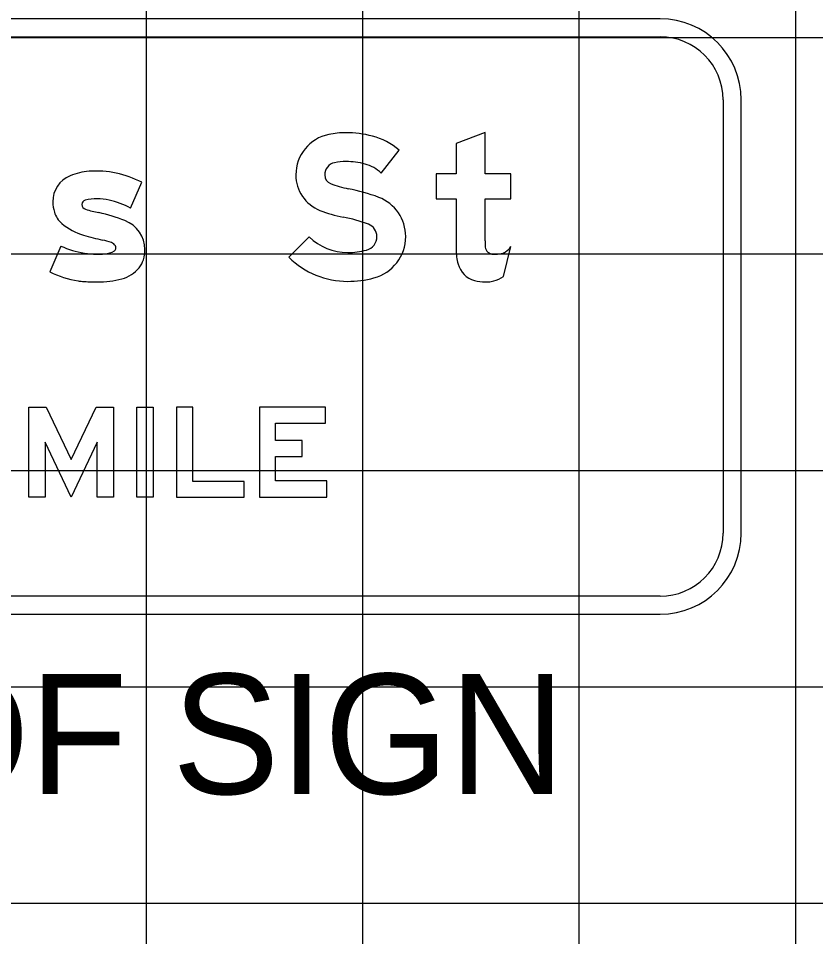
# Model space of a CAD drawing. Extents: x 2193008 to 2198143, y 1236112 to 1237864.
# Drawn here: x 2196715.52 to 2196722.89, y 1237164.74 to 1237173.22 of the extents above; entities that cross this region are included whole.
import ezdxf

# ---------------------------------------------------------------- set-up
doc = ezdxf.new("R2010")
doc.units = 0
for name, color, linetype in [('GSBWFILL', 7, 'Continuous'), ('GSCOLORFILL', 7, 'Continuous'), ('GSOUTLINE', 7, 'Continuous'), ('Level 55', 7, 'Continuous'), ('M-ROADS', 7, 'Continuous')]:
    doc.layers.add(name, color=color, linetype=linetype)

msp = doc.modelspace()

# ---------------------------------------------------------------- linework, layer by layer
at = {"layer": 'GSBWFILL'}
for p, q in [((2196716.5602, 1237171.4711), (2196716.6636, 1237171.7085)), ((2196715.9162, 1237171.1197), (2196715.8127, 1237170.8823)), ((2196720.005, 1237170.8387), (2196720.0751, 1237171.1145)), ((2196715.8127, 1237170.8823), (2196715.8127, 1237170.8823))]:
    msp.add_line(p, q, dxfattribs=at)
for points in [[(2196719.8354, 1237171.1669), (2196719.8354, 1237171.5565), (2196720.0751, 1237171.5565), (2196720.0751, 1237171.7863), (2196719.8354, 1237171.7863), (2196719.8354, 1237172.1692), (2196719.569, 1237172.0682), (2196719.569, 1237171.7863), (2196719.3825, 1237171.7863), (2196719.3825, 1237171.5565), (2196719.569, 1237171.5565), (2196719.569, 1237171.0864)], [(2196718.8764, 1237171.7943), (2196719.0411, 1237172.0046)], [(2196718.2114, 1237171.2054), (2196718.0238, 1237171.0162)]]:
    msp.add_lwpolyline(points, dxfattribs=at)
for points in [[(2196716.0108, 1237169.1483), (2196716.2407, 1237169.6318), (2196716.4021, 1237169.6318), (2196716.4021, 1237168.7993), (2196716.2522, 1237168.7993), (2196716.2522, 1237169.3071), (2196716.0108, 1237168.7993), (2196715.7694, 1237169.3071), (2196715.7694, 1237168.7993), (2196715.6195, 1237168.7993), (2196715.6195, 1237169.6318), (2196715.781, 1237169.6318)], [(2196716.6185, 1237168.7993), (2196716.6185, 1237169.6318), (2196716.7684, 1237169.6318), (2196716.7684, 1237168.7993)], [(2196717.6092, 1237168.7993), (2196717.6092, 1237168.945), (2196717.1347, 1237168.945), (2196717.1347, 1237169.6318), (2196716.9848, 1237169.6318), (2196716.9848, 1237168.7993)], [(2196718.3751, 1237168.9491), (2196717.9006, 1237168.9491), (2196717.9006, 1237169.1731), (2196718.1462, 1237169.1731), (2196718.1462, 1237169.3229), (2196717.9006, 1237169.3229), (2196717.9006, 1237169.4819), (2196718.3626, 1237169.4819), (2196718.3626, 1237169.6318), (2196717.7507, 1237169.6318), (2196717.7507, 1237168.7993), (2196718.3751, 1237168.7993)]]:
    msp.add_lwpolyline(points, close=True, dxfattribs=at)
for centre, radius, start, end in [((2196716.2162, 1237171.2564), 0.5558, 94.08966, 112.80409), ((2196716.2396, 1237170.8998), 0.9131, 62.33222, 93.96006), ((2196716.102, 1237171.5281), 0.2611, 112.80409, 180), ((2196716.2499, 1237171.0944), 0.4622, 90, 103.73705), ((2196716.2499, 1237171.1189), 0.4376, 75.32982, 90), ((2196716.1528, 1237171.5281), 0.3118, 180, 197.70339), ((2196716.1489, 1237171.5043), 0.04, 102.54265, 180), ((2196716.1555, 1237171.5043), 0.0466, 180, 255.47478), ((2196716.2192, 1237170.8307), 0.7255, 61.96012, 78.74488), ((2196716.0778, 1237171.5041), 0.2331, 197.70339, 228.98005), ((2196716.4422, 1237172.4085), 0.9951, 252.55271, 259.91619), ((2196715.9196, 1237169.8914), 1.5763, 68.11449, 77.23402), ((2196716.2653, 1237171.7197), 0.5188, 228.98005, 254.40467), ((2196716.4055, 1237171.0865), 0.2864, 0, 69.18818), ((2196717.0161, 1237174.299), 3.2051, 253.87326, 257.11268), ((2196715.9678, 1237169.7751), 1.4387, 73.25622, 76.59824), ((2196716.3597, 1237171.0888), 0.0678, 28.38093, 70.61944), ((2196716.2508, 1237171.836), 0.7906, 244.95933, 261.41283), ((2196716.2452, 1237171.6496), 0.6059, 259.29816, 270), ((2196716.2452, 1237171.8042), 0.7605, 270, 275.54791), ((2196716.3137, 1237171.2277), 0.1804, 271.59402, 302.67994), ((2196716.3931, 1237171.1007), 0.0308, 305.96111, 0), ((2196716.3755, 1237171.1007), 0.0483, 0, 24.86425), ((2196716.3575, 1237171.0865), 0.3343, 343.62265, 0), ((2196716.4866, 1237171.0485), 0.1998, 319.73239, 343.62265), ((2196716.1927, 1237171.612), 0.8227, 242.49619, 261.8695), ((2196716.3939, 1237171.1226), 0.3184, 285.62268, 320.35237), ((2196716.1705, 1237171.4569), 0.666, 261.8695, 265.15197), ((2196716.2537, 1237172.4233), 1.636, 265.10761, 270), ((2196716.2537, 1237171.6929), 0.9056, 270, 284.44353)]:
    msp.add_arc(centre, radius, start, end, dxfattribs=at)
for centre, major_axis, start_param, end_param in [((2196718.4688, 1237171.7771), (0, 0.3816), 0.202758, 1.570796), ((2196718.5499, 1237171.3822), (0, 0.7847), 0, 0.202758), ((2196718.5499, 1237171.2047), (0, 0.9622), 6.026234, 6.283185), ((2196718.6392, 1237171.5445), (0, 0.6109), 5.565152, 6.026234), ((2196718.4688, 1237171.7771), (0, 0.1152), 0.202758, 1.570796), ((2196718.5499, 1237171.3822), (0, 0.5183), 0, 0.202758), ((2196718.5499, 1237171.2047), (0, 0.6958), 6.026234, 6.283185), ((2196718.6392, 1237171.5445), (0, 0.3445), 5.523837, 6.026234), ((2196718.4407, 1237171.7771), (0, 0.3535), 1.570796, 2.761249), ((2196718.4407, 1237171.7771), (0, 0.0871), 1.570796, 2.761249), ((2196718.731, 1237172.5032), (0, 0.8691), 2.761249, 2.95744), ((2196718.2749, 1237170.0546), (0, 1.6216), 5.918637, 6.099033), ((2196718.7147, 1237171.2071), (0, 0.3881), 4.712389, 5.918637), ((2196718.731, 1237172.5032), (0, 1.1355), 2.761249, 2.95744), ((2196718.2749, 1237170.0546), (0, 1.3552), 5.918637, 6.099033), ((2196718.7147, 1237171.2071), (0, 0.1217), 4.712389, 5.918637), ((2196718.5661, 1237171.5633), (0, 0.5039), 2.360607, 3.141593), ((2196718.707, 1237171.2071), (0, 0.1293), 3.401517, 4.712389), ((2196718.707, 1237171.2071), (0, 0.3957), 3.401517, 4.712389), ((2196721.503, 1237171.1669), (0, 1.6676), 1.570796, 1.606005), ((2196718.5661, 1237171.7369), (0, 0.6775), 3.141593, 3.401517), ((2196720.0859, 1237171.0864), (0, 0.5169), 1.570796, 1.830698), ((2196719.9119, 1237171.1212), (0, 0.0766), 1.74085, 2.407828), ((2196719.9143, 1237171.1239), (0, 0.0802), 2.407828, 3.141593), ((2196719.9143, 1237171.4643), (0, 0.4207), 3.141593, 3.310762), ((2196719.9683, 1237171.1481), (0, 0.0999), 3.310762, 3.756278), ((2196719.8998, 1237171.2452), (0, 0.2187), 3.756278, 4.071638), ((2196718.5661, 1237171.5633), (0, 0.7703), 2.360607, 3.141593), ((2196719.7955, 1237171.0092), (0, 0.2165), 1.830698, 2.869526), ((2196718.5661, 1237171.7369), (0, 0.9439), 3.141593, 3.401517), ((2196719.8354, 1237171.1521), (0, 0.3648), 2.869526, 3.141593), ((2196719.8354, 1237171.3126), (0, 0.5253), 3.141593, 3.205734), ((2196719.8552, 1237171.0044), (0, 0.2165), 3.205734, 3.427755), ((2196719.8268, 1237171.1007), (0, 0.3169), 3.427755, 3.738844)]:
    msp.add_ellipse(centre, major_axis=major_axis, ratio=0.999997, start_param=start_param, end_param=end_param, dxfattribs=at)
at = {"layer": 'GSCOLORFILL'}
for p, q in [((2196721.453, 1237173.2199), (2196709.4567, 1237173.2199)), ((2196709.4567, 1237173.0534), (2196721.453, 1237173.0534)), ((2196722.0357, 1237172.4706), (2196722.0357, 1237168.4663)), ((2196722.2022, 1237168.4663), (2196722.2022, 1237172.4706)), ((2196716.5602, 1237171.4711), (2196716.6636, 1237171.7085)), ((2196715.9162, 1237171.1197), (2196715.8127, 1237170.8823)), ((2196720.005, 1237170.8387), (2196720.0751, 1237171.1145)), ((2196715.8127, 1237170.8823), (2196715.8127, 1237170.8823)), ((2196721.453, 1237167.8835), (2196709.4583, 1237167.8835)), ((2196709.4583, 1237167.717), (2196721.453, 1237167.717))]:
    msp.add_line(p, q, dxfattribs=at)
for points in [[(2196719.8354, 1237171.1669), (2196719.8354, 1237171.5565), (2196720.0751, 1237171.5565), (2196720.0751, 1237171.7863), (2196719.8354, 1237171.7863), (2196719.8354, 1237172.1692), (2196719.569, 1237172.0682), (2196719.569, 1237171.7863), (2196719.3825, 1237171.7863), (2196719.3825, 1237171.5565), (2196719.569, 1237171.5565), (2196719.569, 1237171.0864)], [(2196718.8764, 1237171.7943), (2196719.0411, 1237172.0046)], [(2196718.2114, 1237171.2054), (2196718.0238, 1237171.0162)]]:
    msp.add_lwpolyline(points, dxfattribs=at)
for points in [[(2196716.0108, 1237169.1483), (2196716.2407, 1237169.6318), (2196716.4021, 1237169.6318), (2196716.4021, 1237168.7993), (2196716.2522, 1237168.7993), (2196716.2522, 1237169.3071), (2196716.0108, 1237168.7993), (2196715.7694, 1237169.3071), (2196715.7694, 1237168.7993), (2196715.6195, 1237168.7993), (2196715.6195, 1237169.6318), (2196715.781, 1237169.6318)], [(2196716.6185, 1237168.7993), (2196716.6185, 1237169.6318), (2196716.7684, 1237169.6318), (2196716.7684, 1237168.7993)], [(2196717.6092, 1237168.7993), (2196717.6092, 1237168.945), (2196717.1347, 1237168.945), (2196717.1347, 1237169.6318), (2196716.9848, 1237169.6318), (2196716.9848, 1237168.7993)], [(2196718.3751, 1237168.9491), (2196717.9006, 1237168.9491), (2196717.9006, 1237169.1731), (2196718.1462, 1237169.1731), (2196718.1462, 1237169.3229), (2196717.9006, 1237169.3229), (2196717.9006, 1237169.4819), (2196718.3626, 1237169.4819), (2196718.3626, 1237169.6318), (2196717.7507, 1237169.6318), (2196717.7507, 1237168.7993), (2196718.3751, 1237168.7993)]]:
    msp.add_lwpolyline(points, close=True, dxfattribs=at)
for centre, radius, start, end in [((2196721.453, 1237172.4706), 0.7493, 0, 90), ((2196721.453, 1237172.4706), 0.5828, 0, 90), ((2196716.2162, 1237171.2564), 0.5558, 94.08966, 112.80409), ((2196716.2396, 1237170.8998), 0.9131, 62.33222, 93.96006), ((2196716.102, 1237171.5281), 0.2611, 112.80409, 180), ((2196716.2499, 1237171.0944), 0.4622, 90, 103.73705), ((2196716.2499, 1237171.1189), 0.4376, 75.32982, 90), ((2196716.1528, 1237171.5281), 0.3118, 180, 197.70339), ((2196716.1489, 1237171.5043), 0.04, 102.54265, 180), ((2196716.1555, 1237171.5043), 0.0466, 180, 255.47478), ((2196716.2192, 1237170.8307), 0.7255, 61.96012, 78.74488), ((2196716.0778, 1237171.5041), 0.2331, 197.70339, 228.98005), ((2196716.4422, 1237172.4085), 0.9951, 252.55271, 259.91619), ((2196715.9196, 1237169.8914), 1.5763, 68.11449, 77.23402), ((2196716.2653, 1237171.7197), 0.5188, 228.98005, 254.40467), ((2196716.4055, 1237171.0865), 0.2864, 0, 69.18818), ((2196717.0161, 1237174.299), 3.2051, 253.87326, 257.11268), ((2196715.9678, 1237169.7751), 1.4387, 73.25622, 76.59824), ((2196716.3597, 1237171.0888), 0.0678, 28.38093, 70.61944), ((2196716.2508, 1237171.836), 0.7906, 244.95933, 261.41283), ((2196716.2452, 1237171.6496), 0.6059, 259.29816, 270), ((2196716.2452, 1237171.8042), 0.7605, 270, 275.54791), ((2196716.3137, 1237171.2277), 0.1804, 271.59402, 302.67994), ((2196716.3931, 1237171.1007), 0.0308, 305.96111, 0), ((2196716.3755, 1237171.1007), 0.0483, 0, 24.86425), ((2196716.3575, 1237171.0865), 0.3343, 343.62265, 0), ((2196716.4866, 1237171.0485), 0.1998, 319.73239, 343.62265), ((2196716.1927, 1237171.612), 0.8227, 242.49619, 261.8695), ((2196716.3939, 1237171.1226), 0.3184, 285.62268, 320.35237), ((2196716.1705, 1237171.4569), 0.666, 261.8695, 265.15197), ((2196716.2537, 1237172.4233), 1.636, 265.10761, 270), ((2196716.2537, 1237171.6929), 0.9056, 270, 284.44353), ((2196721.453, 1237168.4663), 0.7493, 270, 0), ((2196721.453, 1237168.4663), 0.5828, 270, 0)]:
    msp.add_arc(centre, radius, start, end, dxfattribs=at)
for centre, major_axis, start_param, end_param in [((2196718.4688, 1237171.7771), (0, 0.3816), 0.202758, 1.570796), ((2196718.5499, 1237171.3822), (0, 0.7847), 0, 0.202758), ((2196718.5499, 1237171.2047), (0, 0.9622), 6.026234, 6.283185), ((2196718.6392, 1237171.5445), (0, 0.6109), 5.565152, 6.026234), ((2196718.4688, 1237171.7771), (0, 0.1152), 0.202758, 1.570796), ((2196718.5499, 1237171.3822), (0, 0.5183), 0, 0.202758), ((2196718.5499, 1237171.2047), (0, 0.6958), 6.026234, 6.283185), ((2196718.6392, 1237171.5445), (0, 0.3445), 5.523837, 6.026234), ((2196718.4407, 1237171.7771), (0, 0.3535), 1.570796, 2.761249), ((2196718.4407, 1237171.7771), (0, 0.0871), 1.570796, 2.761249), ((2196718.731, 1237172.5032), (0, 0.8691), 2.761249, 2.95744), ((2196718.2749, 1237170.0546), (0, 1.6216), 5.918637, 6.099033), ((2196718.7147, 1237171.2071), (0, 0.3881), 4.712389, 5.918637), ((2196718.731, 1237172.5032), (0, 1.1355), 2.761249, 2.95744), ((2196718.2749, 1237170.0546), (0, 1.3552), 5.918637, 6.099033), ((2196718.7147, 1237171.2071), (0, 0.1217), 4.712389, 5.918637), ((2196718.5661, 1237171.5633), (0, 0.5039), 2.360607, 3.141593), ((2196718.707, 1237171.2071), (0, 0.1293), 3.401517, 4.712389), ((2196718.707, 1237171.2071), (0, 0.3957), 3.401517, 4.712389), ((2196721.503, 1237171.1669), (0, 1.6676), 1.570796, 1.606005), ((2196718.5661, 1237171.7369), (0, 0.6775), 3.141593, 3.401517), ((2196720.0859, 1237171.0864), (0, 0.5169), 1.570796, 1.830698), ((2196719.9119, 1237171.1212), (0, 0.0766), 1.74085, 2.407828), ((2196719.9143, 1237171.1239), (0, 0.0802), 2.407828, 3.141593), ((2196719.9143, 1237171.4643), (0, 0.4207), 3.141593, 3.310762), ((2196719.9683, 1237171.1481), (0, 0.0999), 3.310762, 3.756278), ((2196719.8998, 1237171.2452), (0, 0.2187), 3.756278, 4.071638), ((2196718.5661, 1237171.5633), (0, 0.7703), 2.360607, 3.141593), ((2196719.7955, 1237171.0092), (0, 0.2165), 1.830698, 2.869526), ((2196718.5661, 1237171.7369), (0, 0.9439), 3.141593, 3.401517), ((2196719.8354, 1237171.1521), (0, 0.3648), 2.869526, 3.141593), ((2196719.8354, 1237171.3126), (0, 0.5253), 3.141593, 3.205734), ((2196719.8552, 1237171.0044), (0, 0.2165), 3.205734, 3.427755), ((2196719.8268, 1237171.1007), (0, 0.3169), 3.427755, 3.738844)]:
    msp.add_ellipse(centre, major_axis=major_axis, ratio=0.999997, start_param=start_param, end_param=end_param, dxfattribs=at)
at = {"layer": 'GSOUTLINE'}
for p, q in [((2196716.5602, 1237171.4711), (2196716.6636, 1237171.7085)), ((2196715.9162, 1237171.1197), (2196715.8127, 1237170.8823)), ((2196720.005, 1237170.8387), (2196720.0751, 1237171.1145)), ((2196715.8127, 1237170.8823), (2196715.8127, 1237170.8823))]:
    msp.add_line(p, q, dxfattribs=at)
for points in [[(2196719.8354, 1237171.1669), (2196719.8354, 1237171.5565), (2196720.0751, 1237171.5565), (2196720.0751, 1237171.7863), (2196719.8354, 1237171.7863), (2196719.8354, 1237172.1692), (2196719.569, 1237172.0682), (2196719.569, 1237171.7863), (2196719.3825, 1237171.7863), (2196719.3825, 1237171.5565), (2196719.569, 1237171.5565), (2196719.569, 1237171.0864)], [(2196718.8764, 1237171.7943), (2196719.0411, 1237172.0046)], [(2196718.2114, 1237171.2054), (2196718.0238, 1237171.0162)]]:
    msp.add_lwpolyline(points, dxfattribs=at)
for points in [[(2196716.0108, 1237169.1483), (2196716.2407, 1237169.6318), (2196716.4021, 1237169.6318), (2196716.4021, 1237168.7993), (2196716.2522, 1237168.7993), (2196716.2522, 1237169.3071), (2196716.0108, 1237168.7993), (2196715.7694, 1237169.3071), (2196715.7694, 1237168.7993), (2196715.6195, 1237168.7993), (2196715.6195, 1237169.6318), (2196715.781, 1237169.6318)], [(2196716.6185, 1237168.7993), (2196716.6185, 1237169.6318), (2196716.7684, 1237169.6318), (2196716.7684, 1237168.7993)], [(2196717.6092, 1237168.7993), (2196717.6092, 1237168.945), (2196717.1347, 1237168.945), (2196717.1347, 1237169.6318), (2196716.9848, 1237169.6318), (2196716.9848, 1237168.7993)], [(2196718.3751, 1237168.9491), (2196717.9006, 1237168.9491), (2196717.9006, 1237169.1731), (2196718.1462, 1237169.1731), (2196718.1462, 1237169.3229), (2196717.9006, 1237169.3229), (2196717.9006, 1237169.4819), (2196718.3626, 1237169.4819), (2196718.3626, 1237169.6318), (2196717.7507, 1237169.6318), (2196717.7507, 1237168.7993), (2196718.3751, 1237168.7993)]]:
    msp.add_lwpolyline(points, close=True, dxfattribs=at)
for centre, radius, start, end in [((2196716.2162, 1237171.2564), 0.5558, 94.08966, 112.80409), ((2196716.2396, 1237170.8998), 0.9131, 62.33222, 93.96006), ((2196716.102, 1237171.5281), 0.2611, 112.80409, 180), ((2196716.2499, 1237171.0944), 0.4622, 90, 103.73705), ((2196716.2499, 1237171.1189), 0.4376, 75.32982, 90), ((2196716.1528, 1237171.5281), 0.3118, 180, 197.70339), ((2196716.1489, 1237171.5043), 0.04, 102.54265, 180), ((2196716.1555, 1237171.5043), 0.0466, 180, 255.47478), ((2196716.2192, 1237170.8307), 0.7255, 61.96012, 78.74488), ((2196716.0778, 1237171.5041), 0.2331, 197.70339, 228.98005), ((2196716.4422, 1237172.4085), 0.9951, 252.55271, 259.91619), ((2196715.9196, 1237169.8914), 1.5763, 68.11449, 77.23402), ((2196716.2653, 1237171.7197), 0.5188, 228.98005, 254.40467), ((2196716.4055, 1237171.0865), 0.2864, 0, 69.18818), ((2196717.0161, 1237174.299), 3.2051, 253.87326, 257.11268), ((2196715.9678, 1237169.7751), 1.4387, 73.25622, 76.59824), ((2196716.3597, 1237171.0888), 0.0678, 28.38093, 70.61944), ((2196716.2508, 1237171.836), 0.7906, 244.95933, 261.41283), ((2196716.2452, 1237171.6496), 0.6059, 259.29816, 270), ((2196716.2452, 1237171.8042), 0.7605, 270, 275.54791), ((2196716.3137, 1237171.2277), 0.1804, 271.59402, 302.67994), ((2196716.3931, 1237171.1007), 0.0308, 305.96111, 0), ((2196716.3755, 1237171.1007), 0.0483, 0, 24.86425), ((2196716.3575, 1237171.0865), 0.3343, 343.62265, 0), ((2196716.4866, 1237171.0485), 0.1998, 319.73239, 343.62265), ((2196716.1927, 1237171.612), 0.8227, 242.49619, 261.8695), ((2196716.3939, 1237171.1226), 0.3184, 285.62268, 320.35237), ((2196716.1705, 1237171.4569), 0.666, 261.8695, 265.15197), ((2196716.2537, 1237172.4233), 1.636, 265.10761, 270), ((2196716.2537, 1237171.6929), 0.9056, 270, 284.44353)]:
    msp.add_arc(centre, radius, start, end, dxfattribs=at)
for centre, major_axis, start_param, end_param in [((2196718.4688, 1237171.7771), (0, 0.3816), 0.202758, 1.570796), ((2196718.5499, 1237171.3822), (0, 0.7847), 0, 0.202758), ((2196718.5499, 1237171.2047), (0, 0.9622), 6.026234, 6.283185), ((2196718.6392, 1237171.5445), (0, 0.6109), 5.565152, 6.026234), ((2196718.4688, 1237171.7771), (0, 0.1152), 0.202758, 1.570796), ((2196718.5499, 1237171.3822), (0, 0.5183), 0, 0.202758), ((2196718.5499, 1237171.2047), (0, 0.6958), 6.026234, 6.283185), ((2196718.6392, 1237171.5445), (0, 0.3445), 5.523837, 6.026234), ((2196718.4407, 1237171.7771), (0, 0.3535), 1.570796, 2.761249), ((2196718.4407, 1237171.7771), (0, 0.0871), 1.570796, 2.761249), ((2196718.731, 1237172.5032), (0, 0.8691), 2.761249, 2.95744), ((2196718.2749, 1237170.0546), (0, 1.6216), 5.918637, 6.099033), ((2196718.7147, 1237171.2071), (0, 0.3881), 4.712389, 5.918637), ((2196718.731, 1237172.5032), (0, 1.1355), 2.761249, 2.95744), ((2196718.2749, 1237170.0546), (0, 1.3552), 5.918637, 6.099033), ((2196718.7147, 1237171.2071), (0, 0.1217), 4.712389, 5.918637), ((2196718.5661, 1237171.5633), (0, 0.5039), 2.360607, 3.141593), ((2196718.707, 1237171.2071), (0, 0.1293), 3.401517, 4.712389), ((2196718.707, 1237171.2071), (0, 0.3957), 3.401517, 4.712389), ((2196721.503, 1237171.1669), (0, 1.6676), 1.570796, 1.606005), ((2196718.5661, 1237171.7369), (0, 0.6775), 3.141593, 3.401517), ((2196720.0859, 1237171.0864), (0, 0.5169), 1.570796, 1.830698), ((2196719.9119, 1237171.1212), (0, 0.0766), 1.74085, 2.407828), ((2196719.9143, 1237171.1239), (0, 0.0802), 2.407828, 3.141593), ((2196719.9143, 1237171.4643), (0, 0.4207), 3.141593, 3.310762), ((2196719.9683, 1237171.1481), (0, 0.0999), 3.310762, 3.756278), ((2196719.8998, 1237171.2452), (0, 0.2187), 3.756278, 4.071638), ((2196718.5661, 1237171.5633), (0, 0.7703), 2.360607, 3.141593), ((2196719.7955, 1237171.0092), (0, 0.2165), 1.830698, 2.869526), ((2196718.5661, 1237171.7369), (0, 0.9439), 3.141593, 3.401517), ((2196719.8354, 1237171.1521), (0, 0.3648), 2.869526, 3.141593), ((2196719.8354, 1237171.3126), (0, 0.5253), 3.141593, 3.205734), ((2196719.8552, 1237171.0044), (0, 0.2165), 3.205734, 3.427755), ((2196719.8268, 1237171.1007), (0, 0.3169), 3.427755, 3.738844)]:
    msp.add_ellipse(centre, major_axis=major_axis, ratio=0.999997, start_param=start_param, end_param=end_param, dxfattribs=at)
at = {"layer": 'M-ROADS'}
for p, q in [((2196716.7065, 1237153.0462), (2196716.7065, 1237223.0462)), ((2196718.7065, 1237153.0462), (2196718.7065, 1237223.0462)), ((2196720.7065, 1237153.0462), (2196720.7065, 1237223.0462)), ((2196722.7065, 1237153.0462), (2196722.7065, 1237223.0462)), ((2196614.7065, 1237173.0462), (2196874.7065, 1237173.0462)), ((2196614.7065, 1237171.0462), (2196874.7065, 1237171.0462)), ((2196614.7065, 1237169.0462), (2196874.7065, 1237169.0462)), ((2196614.7065, 1237167.0462), (2196874.7065, 1237167.0462)), ((2196614.7065, 1237165.0462), (2196874.7065, 1237165.0462))]:
    msp.add_line(p, q, dxfattribs=at)

# ---------------------------------------------------------------- texts
at = {"layer": 'Level 55'}
msp.add_text('FRONT OF SIGN', height=1.110462, dxfattribs=at).set_placement((2196708.9437, 1237166.0555))

doc.saveas('drawing.dxf')
